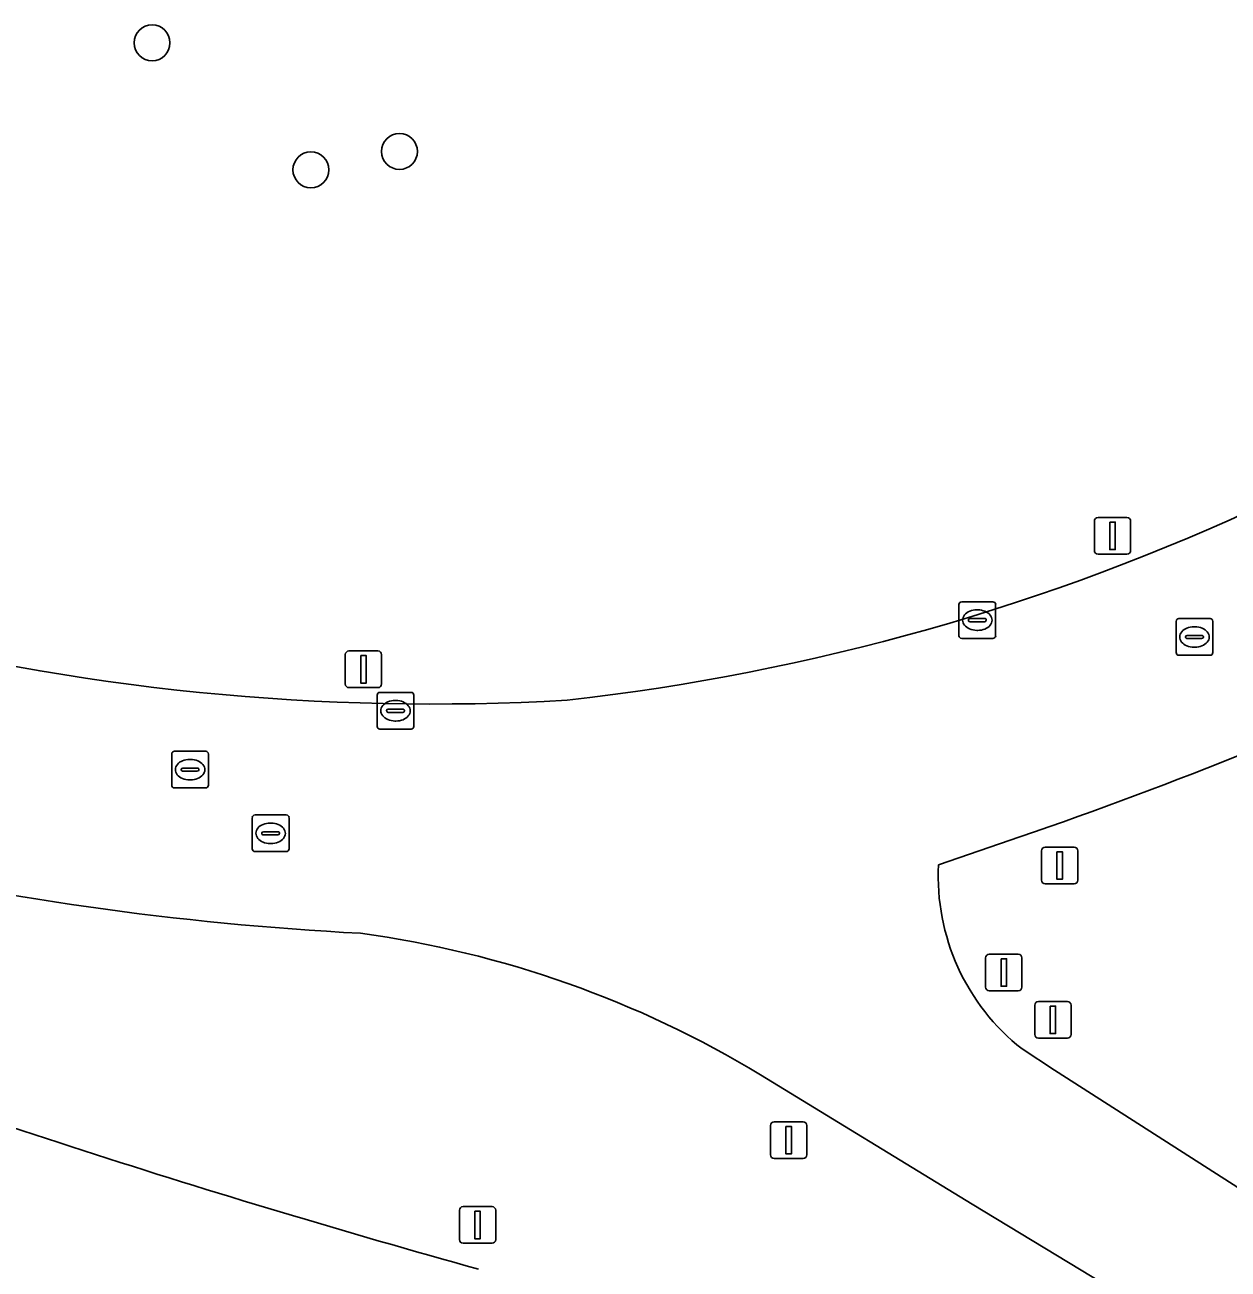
# Model space of a CAD drawing. Extents: x 154324 to 155744, y 382937 to 384188.
# Drawn here: x 155263.22 to 155296.03, y 383125.78 to 383159.72 of the extents above; entities that cross this region are included whole.
import ezdxf

# ---------------------------------------------------------------- set-up
doc = ezdxf.new("R2010")
doc.units = 0
for name, color, linetype in [('IMGEO_Berm_groen', 7, 'Continuous'), ('IMGEO_Boom', 7, 'Continuous'), ('IMGEO_Groenvoorziening', 7, 'Continuous'), ('IMGEO_Kolk', 7, 'Continuous'), ('IMGEO_Lichtmast', 7, 'Continuous'), ('IMGEO_Rijbaan_lokaal_gesloten', 7, 'Continuous'), ('IMGEO_Rijbaan_regionaal_gesloten', 7, 'Continuous'), ('IMGEO_Rioolput', 7, 'Continuous'), ('IMGEO_Verkeersbordpaal', 7, 'Continuous')]:
    doc.layers.add(name, color=color, linetype=linetype)

msp = doc.modelspace()

# ---------------------------------------------------------------- linework, layer by layer
at = {"layer": 'IMGEO_Berm_groen'}
for points in [[(155290.355, 383137.569), (155288.135, 383136.8)], [(155290.413, 383131.781), (155291.294, 383131.204), (155302.635, 383123.945), (155309.651, 383119.474), (155313.314, 383116.9), (155318.453, 383112.914), (155321.078, 383110.726)], [(155301.258, 383120.097), (155300.55, 383120.578), (155289.049, 383127.552), (155283.276, 383131.079)]]:
    msp.add_lwpolyline(points, dxfattribs=at)
for centre, radius, start, end in [((155253.562, 383245.614), 114.138, 288.80555, 295.51419), ((155276.755, 383218.726), 83.904, 256.81862, 267.00494), ((155294.121, 383136.491), 5.994, 177.0415, 231.7827), ((155268.534, 383106.749), 28.448, 58.7866, 82.2476), ((155348.059, 383386.964), 271.055, 249.73288, 254.49332)]:
    msp.add_arc(centre, radius, start, end, dxfattribs=at)
at = {"layer": 'IMGEO_Boom'}
for centre in [(155266.685, 383159.228), (155273.433, 383156.264), (155271.017, 383155.763)]:
    msp.add_circle(centre, 0.489, dxfattribs=at)
at = {"layer": 'IMGEO_Groenvoorziening'}
for centre, radius, start, end in [((155271.242, 383201.823), 60.903, 276.37563, 295.25595), ((155274.326, 383204.749), 63.559, 255.22151, 273.31852)]:
    msp.add_arc(centre, radius, start, end, dxfattribs=at)
at = {"layer": 'IMGEO_Kolk'}
for p, q in [((155288.692, 383143.054), (155288.692, 383143.906)), ((155288.767, 383143.98), (155289.619, 383143.98)), ((155289.693, 383143.906), (155289.693, 383143.054)), ((155289.18, 383143.76), (155289.205, 383143.76)), ((155288.951, 383143.474), (155288.951, 383143.486)), ((155289.389, 383143.437), (155288.991, 383143.437)), ((155288.994, 383143.523), (155289.392, 383143.523)), ((155289.435, 383143.486), (155289.435, 383143.474)), ((155289.619, 383142.98), (155288.767, 383142.98)), ((155289.203, 383143.2), (155289.178, 383143.2)), ((155272.899, 383141.507), (155273.751, 383141.507)), ((155272.824, 383140.581), (155272.824, 383141.433)), ((155273.312, 383141.287), (155273.337, 383141.287)), ((155273.825, 383141.433), (155273.825, 383140.581)), ((155273.083, 383141.001), (155273.083, 383141.013)), ((155273.521, 383140.964), (155273.123, 383140.964)), ((155273.126, 383141.05), (155273.524, 383141.05)), ((155273.567, 383141.013), (155273.567, 383141.001)), ((155273.751, 383140.507), (155272.899, 383140.507)), ((155273.335, 383140.727), (155273.31, 383140.727))]:
    msp.add_line(p, q, dxfattribs=at)
for points in [[(155288.692, 383143.054), (155288.692, 383143.906)], [(155288.767, 383143.98), (155289.619, 383143.98)], [(155289.693, 383143.906), (155289.693, 383143.054)], [(155289.619, 383142.98), (155288.767, 383142.98)], [(155272.899, 383141.507), (155273.751, 383141.507)], [(155272.824, 383140.581), (155272.824, 383141.433)], [(155273.825, 383141.433), (155273.825, 383140.581)], [(155273.751, 383140.507), (155272.899, 383140.507)]]:
    msp.add_lwpolyline(points, dxfattribs=at)
for centre, radius, start, end in [((155288.769, 383143.904), 0.0765, 91.552, 178.448), ((155288.769, 383143.904), 0.0765, 91.552, 178.448), ((155289.617, 383143.904), 0.0765, 1.552, 88.448), ((155289.617, 383143.904), 0.0765, 1.552, 88.448), ((155288.991, 383143.483), 0.0403, 85.8775, 175.7526), ((155288.988, 383143.473), 0.0366, 178.938, 274.7102), ((155289.392, 383143.48), 0.043, 264.8664, 352.4533), ((155289.396, 383143.485), 0.0386, 1.7309, 96.639), ((155288.769, 383143.056), 0.0765, 181.552, 268.448), ((155288.769, 383143.056), 0.0765, 181.552, 268.448), ((155289.617, 383143.056), 0.0765, 271.552, 358.448), ((155289.617, 383143.056), 0.0765, 271.552, 358.448), ((155272.901, 383141.431), 0.0765, 91.552, 178.448), ((155272.901, 383141.431), 0.0765, 91.552, 178.448), ((155273.749, 383141.431), 0.0765, 1.552, 88.448), ((155273.749, 383141.431), 0.0765, 1.552, 88.448), ((155273.123, 383141.01), 0.0403, 85.8775, 175.7526), ((155273.12, 383141), 0.0366, 178.938, 274.7102), ((155273.524, 383141.007), 0.043, 264.8664, 352.4533), ((155273.528, 383141.012), 0.0386, 1.7309, 96.639), ((155272.901, 383140.583), 0.0765, 181.552, 268.448), ((155272.901, 383140.583), 0.0765, 181.552, 268.448), ((155273.749, 383140.583), 0.0765, 271.552, 358.448), ((155273.749, 383140.583), 0.0765, 271.552, 358.448)]:
    msp.add_arc(centre, radius, start, end, dxfattribs=at)
for centre, major_axis, ratio, start_param, end_param in [((155289.179, 383143.48), (-0.387, 0.002), 0.722429, 4.712389, 7.853982), ((155289.204, 383143.48), (-0.39, 0.002), 0.717154, 1.570796, 4.712389), ((155273.311, 383141.007), (-0.387, 0.002), 0.722429, 4.712389, 7.853982), ((155273.336, 383141.007), (-0.39, 0.002), 0.717154, 1.570796, 4.712389)]:
    msp.add_ellipse(centre, major_axis=major_axis, ratio=ratio, start_param=start_param, end_param=end_param, dxfattribs=at)
at = {"layer": 'IMGEO_Lichtmast'}
for p, q in [((155271.956, 383141.738), (155271.956, 383142.538)), ((155271.956, 383142.538), (155271.956, 383141.738)), ((155272.056, 383142.638), (155272.846, 383142.638)), ((155272.846, 383142.638), (155272.056, 383142.638)), ((155272.946, 383142.538), (155272.946, 383141.738)), ((155272.946, 383141.738), (155272.946, 383142.538)), ((155272.846, 383141.638), (155272.056, 383141.638)), ((155272.056, 383141.638), (155272.846, 383141.638)), ((155290.944, 383136.388), (155290.944, 383137.188)), ((155290.944, 383137.188), (155290.944, 383136.388)), ((155291.044, 383137.288), (155291.834, 383137.288)), ((155291.834, 383137.288), (155291.044, 383137.288)), ((155291.934, 383137.188), (155291.934, 383136.388)), ((155291.934, 383136.388), (155291.934, 383137.188)), ((155291.834, 383136.288), (155291.044, 383136.288)), ((155291.044, 383136.288), (155291.834, 383136.288)), ((155275.067, 383126.581), (155275.067, 383127.381)), ((155275.067, 383127.381), (155275.067, 383126.581)), ((155275.167, 383127.481), (155275.957, 383127.481)), ((155275.957, 383127.481), (155275.167, 383127.481)), ((155276.057, 383127.381), (155276.057, 383126.581)), ((155276.057, 383126.581), (155276.057, 383127.381)), ((155275.957, 383126.481), (155275.167, 383126.481)), ((155275.167, 383126.481), (155275.957, 383126.481))]:
    msp.add_line(p, q, dxfattribs=at)
for points in [[(155272.376, 383142.513), (155272.526, 383142.513), (155272.526, 383141.763), (155272.376, 383141.763), (155272.376, 383142.513)], [(155291.364, 383137.163), (155291.514, 383137.163), (155291.514, 383136.413), (155291.364, 383136.413), (155291.364, 383137.163)], [(155275.487, 383127.356), (155275.637, 383127.356), (155275.637, 383126.606), (155275.487, 383126.606), (155275.487, 383127.356)]]:
    msp.add_lwpolyline(points, dxfattribs=at)
for centre, start, end in [((155272.056, 383142.538), 90, 180), ((155272.056, 383142.538), 90, 180), ((155272.846, 383142.538), 0, 90), ((155272.846, 383142.538), 360, 90), ((155272.056, 383141.738), 180, 270), ((155272.056, 383141.738), 180, 270), ((155272.846, 383141.738), 270, 0), ((155272.846, 383141.738), 270, 0), ((155291.044, 383137.188), 90, 180), ((155291.044, 383137.188), 90, 180), ((155291.834, 383137.188), 0, 90), ((155291.834, 383137.188), 360, 90), ((155291.044, 383136.388), 180, 270), ((155291.044, 383136.388), 180, 270), ((155291.834, 383136.388), 270, 0), ((155291.834, 383136.388), 270, 0), ((155275.167, 383127.381), 90, 180), ((155275.167, 383127.381), 90, 180), ((155275.957, 383127.381), 0, 90), ((155275.957, 383127.381), 360, 90), ((155275.167, 383126.581), 180, 270), ((155275.167, 383126.581), 180, 270), ((155275.957, 383126.581), 270, 0), ((155275.957, 383126.581), 270, 0)]:
    msp.add_arc(centre, 0.1, start, end, dxfattribs=at)
at = {"layer": 'IMGEO_Rijbaan_lokaal_gesloten'}
for points in [[(155288.135, 383136.8), (155290.355, 383137.569)], [(155283.276, 383131.079), (155289.049, 383127.552), (155300.55, 383120.578), (155301.258, 383120.097), (155318.453, 383112.914), (155313.314, 383116.9), (155309.651, 383119.474), (155302.635, 383123.945), (155291.294, 383131.204), (155290.413, 383131.781)]]:
    msp.add_lwpolyline(points, dxfattribs=at)
for centre, radius, start, end in [((155271.242, 383201.823), 60.903, 276.37563, 295.25595), ((155274.326, 383204.749), 63.559, 255.22151, 273.31852), ((155253.562, 383245.614), 114.138, 288.80555, 295.51419), ((155276.755, 383218.726), 83.904, 256.81862, 267.00494), ((155294.121, 383136.491), 5.994, 177.0415, 231.7827), ((155268.534, 383106.749), 28.448, 58.7866, 82.2476)]:
    msp.add_arc(centre, radius, start, end, dxfattribs=at)
at = {"layer": 'IMGEO_Rijbaan_regionaal_gesloten'}
msp.add_arc((155348.059, 383386.964), 271.055, 249.73288, 254.49332, dxfattribs=at)
at = {"layer": 'IMGEO_Rioolput'}
for p, q in [((155294.615, 383142.594), (155294.615, 383143.446)), ((155294.69, 383143.52), (155295.542, 383143.52)), ((155295.103, 383143.3), (155295.128, 383143.3)), ((155295.616, 383143.446), (155295.616, 383142.594)), ((155294.874, 383143.014), (155294.874, 383143.026)), ((155295.312, 383142.977), (155294.914, 383142.977)), ((155294.917, 383143.063), (155295.315, 383143.063)), ((155295.358, 383143.026), (155295.358, 383143.014)), ((155295.126, 383142.74), (155295.101, 383142.74)), ((155295.542, 383142.52), (155294.69, 383142.52)), ((155267.222, 383138.975), (155267.222, 383139.827)), ((155267.297, 383139.901), (155268.149, 383139.901)), ((155268.223, 383139.827), (155268.223, 383138.975)), ((155267.71, 383139.681), (155267.735, 383139.681)), ((155267.481, 383139.395), (155267.481, 383139.407)), ((155267.919, 383139.358), (155267.521, 383139.358)), ((155267.524, 383139.444), (155267.922, 383139.444)), ((155267.965, 383139.407), (155267.965, 383139.395)), ((155268.149, 383138.901), (155267.297, 383138.901)), ((155267.733, 383139.121), (155267.708, 383139.121)), ((155269.494, 383138.165), (155270.346, 383138.165)), ((155269.419, 383137.239), (155269.419, 383138.091)), ((155269.907, 383137.945), (155269.932, 383137.945)), ((155270.42, 383138.091), (155270.42, 383137.239)), ((155269.678, 383137.659), (155269.678, 383137.671)), ((155270.116, 383137.622), (155269.718, 383137.622)), ((155269.721, 383137.708), (155270.119, 383137.708)), ((155270.162, 383137.671), (155270.162, 383137.659)), ((155270.346, 383137.165), (155269.494, 383137.165)), ((155269.93, 383137.385), (155269.905, 383137.385))]:
    msp.add_line(p, q, dxfattribs=at)
for points in [[(155294.615, 383142.594), (155294.615, 383143.446)], [(155294.69, 383143.52), (155295.542, 383143.52)], [(155295.616, 383143.446), (155295.616, 383142.594)], [(155295.542, 383142.52), (155294.69, 383142.52)], [(155267.222, 383138.975), (155267.222, 383139.827)], [(155267.297, 383139.901), (155268.149, 383139.901)], [(155268.223, 383139.827), (155268.223, 383138.975)], [(155268.149, 383138.901), (155267.297, 383138.901)], [(155269.494, 383138.165), (155270.346, 383138.165)], [(155269.419, 383137.239), (155269.419, 383138.091)], [(155270.42, 383138.091), (155270.42, 383137.239)], [(155270.346, 383137.165), (155269.494, 383137.165)]]:
    msp.add_lwpolyline(points, dxfattribs=at)
for centre, radius, start, end in [((155294.692, 383143.444), 0.0765, 91.552, 178.448), ((155294.692, 383143.444), 0.0765, 91.552, 178.448), ((155295.54, 383143.444), 0.0765, 1.552, 88.448), ((155295.54, 383143.444), 0.0765, 1.552, 88.448), ((155294.914, 383143.023), 0.0403, 85.8775, 175.7526), ((155294.911, 383143.013), 0.0366, 178.938, 274.7102), ((155295.315, 383143.02), 0.043, 264.8664, 352.4533), ((155295.319, 383143.025), 0.0386, 1.7309, 96.639), ((155294.692, 383142.596), 0.0765, 181.552, 268.448), ((155294.692, 383142.596), 0.0765, 181.552, 268.448), ((155295.54, 383142.596), 0.0765, 271.552, 358.448), ((155295.54, 383142.596), 0.0765, 271.552, 358.448), ((155267.299, 383139.825), 0.0765, 91.552, 178.448), ((155267.299, 383139.825), 0.0765, 91.552, 178.448), ((155268.147, 383139.825), 0.0765, 1.552, 88.448), ((155268.147, 383139.825), 0.0765, 1.552, 88.448), ((155267.521, 383139.404), 0.0403, 85.8775, 175.7526), ((155267.518, 383139.394), 0.0366, 178.938, 274.7102), ((155267.922, 383139.401), 0.043, 264.8664, 352.4533), ((155267.926, 383139.406), 0.0386, 1.7309, 96.639), ((155267.299, 383138.977), 0.0765, 181.552, 268.448), ((155267.299, 383138.977), 0.0765, 181.552, 268.448), ((155268.147, 383138.977), 0.0765, 271.552, 358.448), ((155268.147, 383138.977), 0.0765, 271.552, 358.448), ((155269.496, 383138.089), 0.0765, 91.552, 178.448), ((155269.496, 383138.089), 0.0765, 91.552, 178.448), ((155270.344, 383138.089), 0.0765, 1.552, 88.448), ((155270.344, 383138.089), 0.0765, 1.552, 88.448), ((155269.718, 383137.668), 0.0403, 85.8775, 175.7526), ((155269.715, 383137.658), 0.0366, 178.938, 274.7102), ((155270.119, 383137.665), 0.043, 264.8664, 352.4533), ((155270.123, 383137.67), 0.0386, 1.7309, 96.639), ((155269.496, 383137.241), 0.0765, 181.552, 268.448), ((155269.496, 383137.241), 0.0765, 181.552, 268.448), ((155270.344, 383137.241), 0.0765, 271.552, 358.448), ((155270.344, 383137.241), 0.0765, 271.552, 358.448)]:
    msp.add_arc(centre, radius, start, end, dxfattribs=at)
for centre, major_axis, ratio, start_param, end_param in [((155295.102, 383143.02), (-0.387, 0.002), 0.722429, 4.712389, 7.853982), ((155295.127, 383143.02), (-0.39, 0.002), 0.717154, 1.570796, 4.712389), ((155267.709, 383139.401), (-0.387, 0.002), 0.722429, 4.712389, 7.853982), ((155267.734, 383139.401), (-0.39, 0.002), 0.717154, 1.570796, 4.712389), ((155269.906, 383137.665), (-0.387, 0.002), 0.722429, 4.712389, 7.853982), ((155269.931, 383137.665), (-0.39, 0.002), 0.717154, 1.570796, 4.712389)]:
    msp.add_ellipse(centre, major_axis=major_axis, ratio=ratio, start_param=start_param, end_param=end_param, dxfattribs=at)
at = {"layer": 'IMGEO_Verkeersbordpaal'}
for p, q in [((155292.485, 383146.278), (155293.275, 383146.278)), ((155293.275, 383146.278), (155292.485, 383146.278)), ((155292.385, 383145.378), (155292.385, 383146.178)), ((155292.385, 383146.178), (155292.385, 383145.378)), ((155293.375, 383146.178), (155293.375, 383145.378)), ((155293.375, 383145.378), (155293.375, 383146.178)), ((155293.275, 383145.278), (155292.485, 383145.278)), ((155292.485, 383145.278), (155293.275, 383145.278)), ((155289.42, 383133.468), (155289.42, 383134.268)), ((155289.42, 383134.268), (155289.42, 383133.468)), ((155289.52, 383134.368), (155290.31, 383134.368)), ((155290.31, 383134.368), (155289.52, 383134.368)), ((155290.41, 383134.268), (155290.41, 383133.468)), ((155290.41, 383133.468), (155290.41, 383134.268)), ((155290.31, 383133.368), (155289.52, 383133.368)), ((155289.52, 383133.368), (155290.31, 383133.368)), ((155290.859, 383133.077), (155291.649, 383133.077)), ((155291.649, 383133.077), (155290.859, 383133.077)), ((155290.759, 383132.177), (155290.759, 383132.977)), ((155290.759, 383132.977), (155290.759, 383132.177)), ((155291.749, 383132.977), (155291.749, 383132.177)), ((155291.749, 383132.177), (155291.749, 383132.977)), ((155291.649, 383132.077), (155290.859, 383132.077)), ((155290.859, 383132.077), (155291.649, 383132.077)), ((155283.554, 383128.893), (155283.554, 383129.693)), ((155283.554, 383129.693), (155283.554, 383128.893)), ((155283.654, 383129.793), (155284.444, 383129.793)), ((155284.444, 383129.793), (155283.654, 383129.793)), ((155284.544, 383129.693), (155284.544, 383128.893)), ((155284.544, 383128.893), (155284.544, 383129.693)), ((155284.444, 383128.793), (155283.654, 383128.793)), ((155283.654, 383128.793), (155284.444, 383128.793))]:
    msp.add_line(p, q, dxfattribs=at)
for points in [[(155292.805, 383146.153), (155292.955, 383146.153), (155292.955, 383145.403), (155292.805, 383145.403), (155292.805, 383146.153)], [(155289.84, 383134.243), (155289.99, 383134.243), (155289.99, 383133.493), (155289.84, 383133.493), (155289.84, 383134.243)], [(155291.179, 383132.952), (155291.329, 383132.952), (155291.329, 383132.202), (155291.179, 383132.202), (155291.179, 383132.952)], [(155283.974, 383129.668), (155284.124, 383129.668), (155284.124, 383128.918), (155283.974, 383128.918), (155283.974, 383129.668)]]:
    msp.add_lwpolyline(points, dxfattribs=at)
for centre, start, end in [((155292.485, 383146.178), 90, 180), ((155292.485, 383146.178), 90, 180), ((155293.275, 383146.178), 0, 90), ((155293.275, 383146.178), 360, 90), ((155292.485, 383145.378), 180, 270), ((155292.485, 383145.378), 180, 270), ((155293.275, 383145.378), 270, 0), ((155293.275, 383145.378), 270, 0), ((155289.52, 383134.268), 90, 180), ((155289.52, 383134.268), 90, 180), ((155290.31, 383134.268), 0, 90), ((155290.31, 383134.268), 360, 90), ((155289.52, 383133.468), 180, 270), ((155289.52, 383133.468), 180, 270), ((155290.31, 383133.468), 270, 0), ((155290.31, 383133.468), 270, 0), ((155290.859, 383132.977), 90, 180), ((155290.859, 383132.977), 90, 180), ((155291.649, 383132.977), 0, 90), ((155291.649, 383132.977), 360, 90), ((155290.859, 383132.177), 180, 270), ((155290.859, 383132.177), 180, 270), ((155291.649, 383132.177), 270, 0), ((155291.649, 383132.177), 270, 0), ((155283.654, 383129.693), 90, 180), ((155283.654, 383129.693), 90, 180), ((155284.444, 383129.693), 0, 90), ((155284.444, 383129.693), 360, 90), ((155283.654, 383128.893), 180, 270), ((155283.654, 383128.893), 180, 270), ((155284.444, 383128.893), 270, 0), ((155284.444, 383128.893), 270, 0)]:
    msp.add_arc(centre, 0.1, start, end, dxfattribs=at)

doc.saveas('drawing.dxf')
